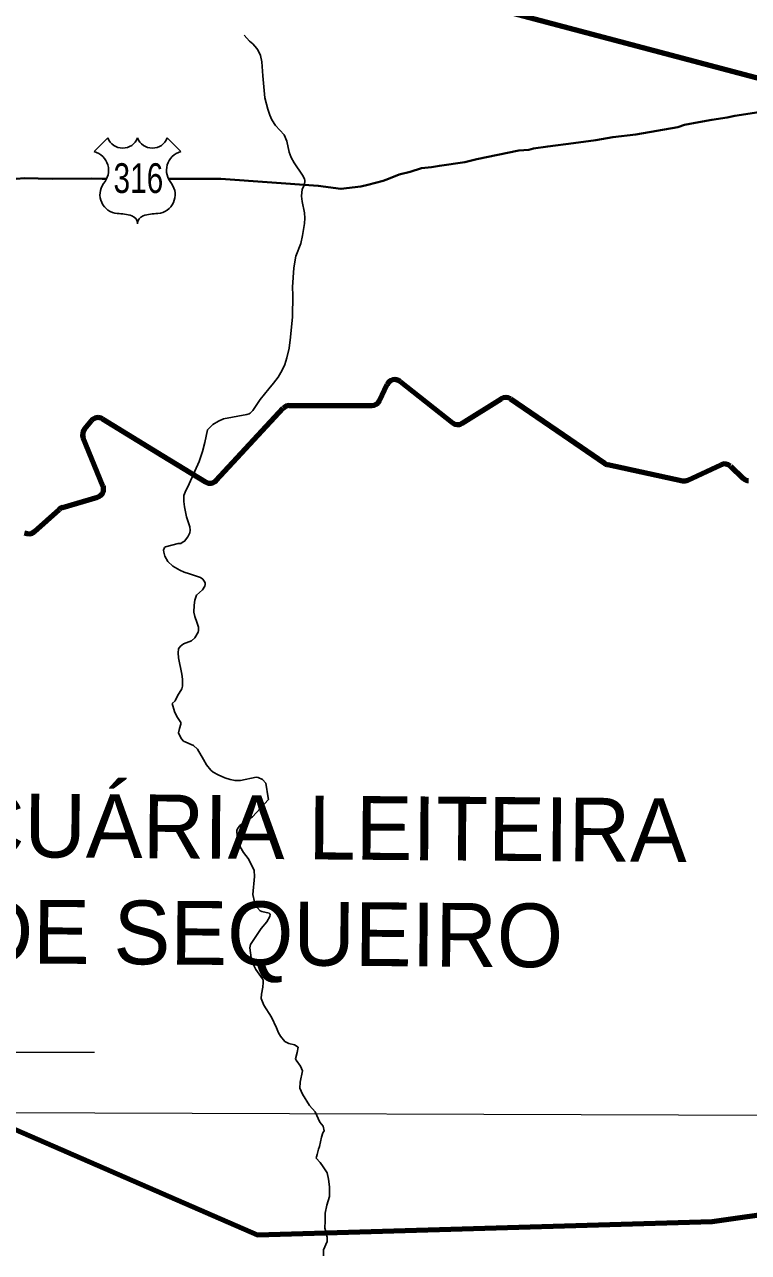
# Model space of a CAD drawing. Extents: x -1643653 to 4543381, y 1624270 to 13878484.
# Drawn here: x 725177 to 733703, y 8947643 to 8962096 of the extents above; entities that cross this region are included whole.
import ezdxf
from ezdxf.enums import TextEntityAlignment as Align

# ---------------------------------------------------------------- set-up
doc = ezdxf.new("R2010")
doc.units = 0
doc.header["$LTSCALE"] = 200
for name, color, linetype, lineweight in [('1', 7, 'Continuous', 13), ('12', 7, 'Continuous', 25), ('2', 7, 'Continuous', 13), ('24', 7, 'Continuous', 25), ('48', 7, 'Continuous', 25), ('60', 7, 'Continuous', 13), ('61', 7, 'Continuous', 90), ('9', 7, 'Continuous', 90)]:
    doc.layers.add(name, color=color, linetype=linetype, lineweight=lineweight)
doc.layers.add('42', color=7, linetype='Continuous')

msp = doc.modelspace()

# ---------------------------------------------------------------- linework, layer by layer
at = {"layer": '1'}
msp.add_line((565315.3, 8949866.8), (791497.7, 8949052.2), dxfattribs=at)
at = {"layer": '12', "lineweight": 40}
for points in [[(733119.6, 8960947.4), (733273.3, 8960975.6), (733450.7, 8961003.1), (733541.8, 8961022), (733827, 8961064.4), (734025.2, 8961072.3)], [(731644.2, 8960700.6), (731907.1, 8960733.7), (732104.6, 8960770.6), (732375, 8960800.8), (732870.2, 8960888.2), (732949.7, 8960916.3), (733119.6, 8960947.4)], [(727488.2, 8960282.3), (728636.4, 8960199.6), (728903.4, 8960161.8), (729137.1, 8960189.3), (729219.7, 8960208.1), (729401, 8960258.8), (729465.4, 8960280.4), (729590.6, 8960330), (729719.4, 8960363), (729852.5, 8960406), (729969, 8960418.2), (730064.3, 8960434.8), (730362.8, 8960475.9), (730505.9, 8960510.9), (731000.5, 8960614.4), (731116.1, 8960622.6), (731172.1, 8960636.4), (731339.7, 8960662.3), (731644.2, 8960700.6)], [(721922.9, 8960009), (722213.7, 8960025.4), (722269.8, 8960036.4), (722349.1, 8960058.4), (722636.1, 8960173.1), (722845.7, 8960234.4), (722922.5, 8960243.5), (723174, 8960287.2), (723408.1, 8960273.8), (723541.7, 8960277.9), (723662.4, 8960276.1), (724053.4, 8960301.3), (724251.5, 8960299.1), (724661.8, 8960282.6), (724797.4, 8960284.4), (725081.1, 8960280.5), (725171.8, 8960288.1), (725504.3, 8960282.4), (725962.1, 8960286.2), (726091.1, 8960280.3), (726144.9, 8960281.9)], [(726871.4, 8960282.4), (727184.2, 8960282.3), (727488.2, 8960282.3)]]:
    msp.add_lwpolyline(points, dxfattribs=at)
at = {"layer": '2'}
msp.add_line((724000, 8950000), (726000, 8950000), dxfattribs=at)
at = {"layer": '24'}
for points in [[(727765.8, 8961970.3), (727825.8, 8961899), (727865.1, 8961870.8), (727914.4, 8961812.9), (727928.9, 8961790.8), (727957, 8961730.6), (727973.7, 8961658.3), (727982.1, 8961491.7), (728008.3, 8961232.6), (728042.5, 8961100.9), (728042.5, 8961100.9)], [(728042.5, 8961100.9), (728066.8, 8961029.4), (728091.6, 8960973.5), (728132.1, 8960907.8), (728236.6, 8960797.5), (728265.1, 8960722.4), (728295.7, 8960595), (728319, 8960531.3), (728352.9, 8960467.6), (728449.6, 8960324.9), (728474.6, 8960281.8), (728477.4, 8960259.1), (728473.9, 8960208), (728448.7, 8960159), (728438.4, 8960076.1), (728447.6, 8960012.3), (728475.3, 8959880.6), (728477.7, 8959816.9), (728475.3, 8959753.2), (728452.1, 8959613.4), (728430.3, 8959518.6), (728374.1, 8959370.4), (728347.8, 8959231.5), (728331.8, 8959004.4), (728331.8, 8959004.4), (728335.5, 8958911.7), (728334.3, 8958656.7), (728310.4, 8958418), (728292.8, 8958286.4), (728267.6, 8958175.1), (728241.7, 8958095.1), (728211.8, 8958027.2), (728164.6, 8957944.8), (728110.8, 8957873.6), (728053, 8957810), (727953.2, 8957682.5), (727865.8, 8957554.2), (727836.3, 8957521.6), (727822.7, 8957513.3), (727793.9, 8957504.8), (727522, 8957455.7), (727461.9, 8957429.1), (727393.2, 8957387.5), (727330.4, 8957324.7), (727300.9, 8957176.3), (727274.3, 8957069.5), (727235.3, 8956955.2), (727115.7, 8956689.6), (727067.7, 8956593.8), (727054.2, 8956553.9), (727051.8, 8956483.4), (727060.3, 8956419.9), (727085.9, 8956300.9), (727122.2, 8956185.9), (727127.8, 8956143.5), (727122.6, 8956114.6), (727099.9, 8956065), (727062.7, 8956016.1), (727045.7, 8956009.6), (727016.4, 8955987.1), (726986.5, 8955986.3)], [(726986.5, 8955986.3), (726837.9, 8955949.1), (726825, 8955939.5), (726814.2, 8955910.4), (726817.4, 8955886), (726830.9, 8955839.7), (726865, 8955775.8), (726924.5, 8955721.1), (727005.9, 8955674.6), (727058.1, 8955650.9), (727121.6, 8955633), (727251.3, 8955588.1), (727276.1, 8955567.3), (727294, 8955544.8), (727304.2, 8955524), (727306.2, 8955505.6), (727299.8, 8955484.5), (727272, 8955441.5), (727202.3, 8955379.6), (727184.6, 8955322.6), (727174.2, 8955263.1), (727172.7, 8955178.9), (727182, 8955127.6), (727208.5, 8955063.5), (727226.3, 8955004), (727227.9, 8954963.8), (727223.9, 8954942.9), (727183.3, 8954876.5), (727142.8, 8954841.4), (727051, 8954807.8), (727012.2, 8954776.9), (726988.8, 8954747.1), (726986.1, 8954702), (726991.8, 8954642.6), (727029.4, 8954451.2), (727037.6, 8954391.5), (727037.4, 8954307.6), (727031.1, 8954278.4), (726977.7, 8954195.6), (726949.5, 8954137.9), (726914.5, 8954105.4)], [(726914.5, 8954105.4), (726943.9, 8954009.4), (726971.5, 8953953.1), (727019.4, 8953879.4), (727019.2, 8953862.8), (727001.3, 8953810), (726991.8, 8953758.3), (726997.2, 8953739.6), (727026.4, 8953688.1), (727051.3, 8953661.4), (727167.7, 8953608.6), (727215.9, 8953567.3), (727283.6, 8953443.9), (727321.5, 8953383.8), (727372, 8953318.6), (727397.4, 8953296.8), (727457.8, 8953263.4), (727538.1, 8953229.5), (727597.9, 8953210.3), (727657.4, 8953197.9), (727720.8, 8953198.2), (727904.2, 8953237.2), (727929, 8953233), (727979.5, 8953210.9), (728019.3, 8953165.7), (728045.7, 8952992.6), (728052.3, 8952973)], [(728052.3, 8952973), (727864.1, 8952769.2), (727793.8, 8952726.6), (727714, 8952669.4), (727685.5, 8952629), (727679.1, 8952610.4), (727680.9, 8952542.7), (727696, 8952483), (727718, 8952419), (727757.4, 8952350.7), (727810.1, 8952278.7), (727843.8, 8952222.5), (727880.4, 8952138.2), (727886.1, 8952068.9), (727868, 8951855.6), (727886.6, 8951768.9), (727917.6, 8951701.7), (727953.7, 8951666), (727971.5, 8951657.5), (728059.2, 8951635.3), (728067.2, 8951629.9), (728070.5, 8951619.7), (728065.6, 8951598.7), (728032.7, 8951533.3), (727962.4, 8951454.6), (727839.5, 8951269.9), (727832.7, 8951229.1), (727845.7, 8951109.5), (727868.8, 8951037.2), (727900.2, 8950972.9), (727980.7, 8950863.7), (727986.6, 8950849.9), (727988.4, 8950820.9), (727984.7, 8950765.2), (727967.7, 8950684.6), (727966.2, 8950633.4), (727970.7, 8950612.8), (727995.9, 8950553.3), (728084, 8950413), (728146, 8950288.8), (728166.5, 8950228.6), (728190.4, 8950188.3), (728241.6, 8950126.4), (728291.3, 8950100.9), (728357.7, 8950086.8), (728400.8, 8950059.1), (728388.3, 8949995.5), (728368.3, 8949923.4), (728374.6, 8949907.3), (728428.1, 8949834.8), (728450.3, 8949782.8), (728425.1, 8949647.1), (728421, 8949575.3), (728450.8, 8949507.4), (728532.8, 8949374.5), (728598.3, 8949300.4), (728656.5, 8949177.3)], [(728656.5, 8949177.3), (728694.1, 8949128.8), (728707.6, 8949076.1), (728689.3, 8949050.9), (728673.1, 8949000.2), (728664.5, 8948946.7), (728650.8, 8948890.9), (728640, 8948857.9), (728623.6, 8948797), (728615.5, 8948769.1), (728612.7, 8948751.6)], [(728612.7, 8948751.6), (728660.2, 8948703.4), (728695.4, 8948652.3), (728740.7, 8948580.7), (728755.4, 8948504.2), (728770.1, 8948417.6), (728769.8, 8948366.6), (728769.3, 8948300.4), (728738.1, 8948198.8), (728717.1, 8948107.2), (728716.5, 8948015.6), (728715.9, 8947929), (728740.6, 8947821.9), (728740.2, 8947771), (728698.8, 8947674.5), (728698.3, 8947603.2)]]:
    msp.add_lwpolyline(points, dxfattribs=at)
at = {"layer": '48'}
for p, q in [((725998.7, 8960602), (726158.6, 8960761.9)), ((726857.9, 8960761.9), (727017.9, 8960602))]:
    msp.add_line(p, q, dxfattribs=at)
for centre, radius, start, end in [((726333.4, 8960828.9), 187.2, 200.95927, 339.04073), ((726683.1, 8960828.9), 187.2, 200.95927, 339.04073), ((725936.6, 8960380.1), 230.3, 317.5721, 74.36886), ((727079.9, 8960380.1), 230.3, 105.62774, 222.4279), ((726290.1, 8960095), 224.7, 144.73733, 264.65778), ((726726.4, 8960095), 224.7, 275.34222, 35.26267), ((726268.2, 8959281.5), 589.7, 72.89371, 89.90057), ((726413.9, 8959754.9), 94.4, 357.69345, 72.92955), ((726602.6, 8959754.9), 94.4, 107.07045, 182.30655), ((726748.4, 8959281.5), 589.7, 90.09943, 107.10629)]:
    msp.add_arc(centre, radius, start, end, dxfattribs=at)
at = {"layer": '60', "lineweight": 25}
msp.add_spline([(814781, 9009175.5), (814787.2, 9009173.4), (814796.9, 9009173.4), (814799.4, 9009172.4), (814805.1, 9009174.5), (814805.6, 9009176.5), (814811.7, 9009179.5), (814811.7, 9009179.5), (814801.5, 9009181), (814790.7, 9009181.5), (814784.1, 9009183.1), (814777.4, 9009185.1), (814778.4, 9009175.5)], degree=3, dxfattribs=at)
at = {"layer": '61'}
for p, q in [((729356.4, 8957668.4), (729447.4, 8957860.6)), ((729356.4, 8957668.4), (729447.4, 8957860.6)), ((729599.8, 8957896.3), (730217.8, 8957408.8)), ((729599.8, 8957896.3), (730217.8, 8957408.8)), ((730333.2, 8957402.9), (730790.5, 8957692.6)), ((730333.2, 8957402.9), (730790.5, 8957692.6)), ((730900.5, 8957690.7), (731519.9, 8957266.4)), ((730900.5, 8957690.7), (731519.9, 8957266.4)), ((727433.7, 8956729.4), (728222, 8957579.2)), ((727433.7, 8956729.4), (728222, 8957579.2)), ((728295.3, 8957611.2), (729266, 8957611.2)), ((728295.3, 8957611.2), (729266, 8957611.2)), ((725883.8, 8957333.5), (725965.7, 8957433.4)), ((725883.8, 8957333.5), (725965.7, 8957433.4)), ((726095.3, 8957455.3), (726804.9, 8957020.5)), ((726095.3, 8957455.3), (726804.9, 8957020.5)), ((726101.4, 8956667.3), (725868.8, 8957232.1)), ((726101.4, 8956667.3), (725868.8, 8957232.1)), ((731519.9, 8957266.4), (732007, 8956932.7)), ((731519.9, 8957266.4), (732007, 8956932.7)), ((726804.9, 8957020.5), (727308.1, 8956712.1)), ((726804.9, 8957020.5), (727308.1, 8956712.1)), ((732043.1, 8956917.2), (732926.2, 8956726.8)), ((732043.1, 8956917.2), (732926.2, 8956726.8)), ((732989.6, 8956734), (733378.8, 8956915.8)), ((732989.6, 8956734), (733378.8, 8956915.8)), ((733490.1, 8956897.6), (733638.1, 8956756.5)), ((733490.1, 8956897.6), (733638.1, 8956756.5)), ((725623.9, 8956412.2), (726037.1, 8956533.2)), ((725623.9, 8956412.2), (726037.1, 8956533.2)), ((725295, 8956127.7), (725584.9, 8956390.3)), ((725295, 8956127.7), (725584.9, 8956390.3))]:
    msp.add_line(p, q, dxfattribs=at)
for centre, radius, start, end in [((729537.8, 8957817.8), 100, 51.73197, 154.66465), ((729537.8, 8957817.8), 100, 51.73197, 154.66465), ((729266, 8957711.2), 100, 270.00012, 334.66465), ((729266, 8957711.2), 100, 270.00012, 334.66465), ((730844, 8957608.2), 100, 55.58811, 122.35969), ((730844, 8957608.2), 100, 55.58811, 122.35969), ((728295.3, 8957511.2), 100, 90.00012, 137.1507), ((728295.3, 8957511.2), 100, 90.00012, 137.1507), ((726043.1, 8957370.1), 100, 58.49995, 140.68236), ((726043.1, 8957370.1), 100, 58.49995, 140.68236), ((730279.7, 8957487.4), 100, 231.73197, 302.35969), ((730279.7, 8957487.4), 100, 231.73197, 302.35969), ((725961.2, 8957270.1), 100, 140.68236, 202.38964), ((725961.2, 8957270.1), 100, 140.68236, 202.38964), ((732064.5, 8957016.6), 101.7, 235.58811, 257.83734), ((732064.5, 8957016.6), 101.7, 235.58811, 257.83734), ((733421.1, 8956825.2), 100, 46.36971, 115.04144), ((733421.1, 8956825.2), 100, 46.36971, 115.04144), ((726009, 8956629.2), 100, 286.32728, 22.38964), ((726009, 8956629.2), 100, 286.32728, 22.38964), ((727360.4, 8956797.4), 100, 238.49995, 317.1507), ((727360.4, 8956797.4), 100, 238.49995, 317.1507), ((732947.3, 8956824.6), 100, 257.83734, 295.04144), ((732947.3, 8956824.6), 100, 257.83734, 295.04144), ((733707.1, 8956828.8), 100, 226.36971, 267.81711), ((733707.1, 8956828.8), 100, 226.36971, 267.81711), ((725652.1, 8956316.2), 100, 106.32728, 132.18011), ((725652.1, 8956316.2), 100, 106.32728, 132.18011), ((725227.9, 8956201.8), 100, 239.68185, 312.18011), ((725227.9, 8956201.8), 100, 239.68185, 312.18011)]:
    msp.add_arc(centre, radius, start, end, dxfattribs=at)
at = {"layer": '9'}
msp.add_line((738230.2, 8960292.9), (727062.8, 8963254.1), dxfattribs=at)
msp.add_lwpolyline([(717295.3, 8959630.3), (717636.9, 8956393.6), (717537.2, 8955887), (718376.1, 8955487), (718808.6, 8955185.8), (719472.1, 8954177.6), (719984.6, 8952814.2), (721077.3, 8952390.4), (721486.8, 8951456.6), (721666.8, 8950799.8), (721718.4, 8950547.1), (727920.4, 8947850.3), (733274.5, 8948007.9), (737635.8, 8948628.8)], dxfattribs=at)

# ---------------------------------------------------------------- texts
at = {"layer": '42'}
for s, p in [('PECUÁRIA LEITEIRA', (728043.8, 8952273.9)), ('DE SEQUEIRO', (728034.5, 8951024))]:
    msp.add_text(s, height=750, rotation=359.575, dxfattribs=at).set_placement(p, align=Align.CENTER)
at = {"layer": '48', "width": 0.75}
msp.add_text('316', height=350, dxfattribs=at).set_placement((726518.2, 8960114.2), align=Align.CENTER)

doc.saveas('drawing.dxf')
